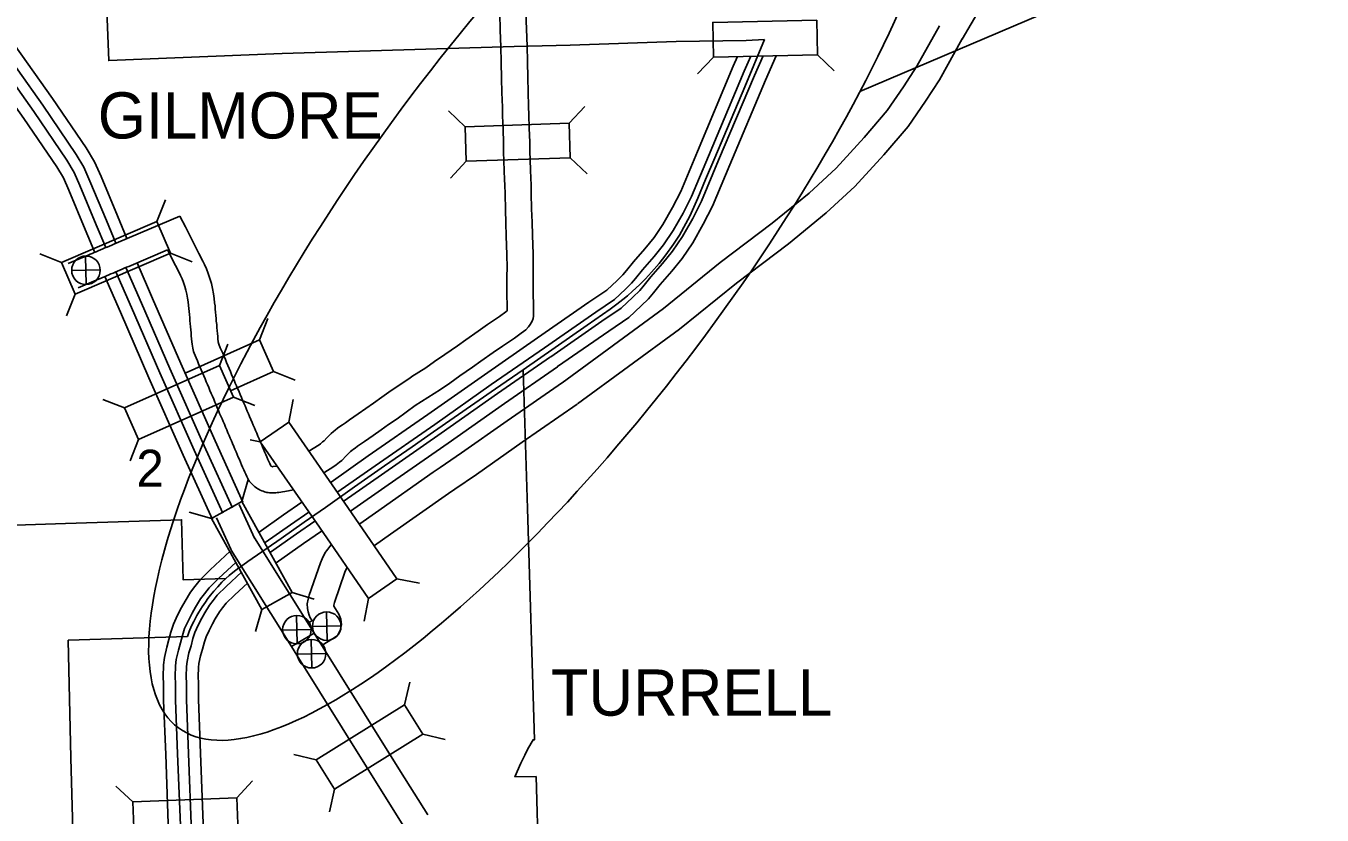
# Model space of a CAD drawing. Extents: x -117616 to 64730, y 54117 to 789866.
# Drawn here: x 61852.8 to 62000.9, y 55704.9 to 55795.1 of the extents above; entities that cross this region are included whole.
import ezdxf

# ---------------------------------------------------------------- set-up
doc = ezdxf.new("R2010")
doc.units = 0
for name, color, linetype in [('10', 7, 'Continuous'), ('15', 7, 'Continuous'), ('19', 7, 'Continuous'), ('20', 7, 'Continuous'), ('26', 7, 'Continuous'), ('6', 7, 'Continuous'), ('R_Draft', 7, 'Continuous')]:
    doc.layers.add(name, color=color, linetype=linetype)

msp = doc.modelspace()

# ---------------------------------------------------------------- linework, layer by layer
at = {"layer": '10'}
msp.add_line((61872.11, 55757.46), (61872.14, 55757.4), dxfattribs=at)
for points in [[(61907.51, 55777.49), (61907.47, 55778.56), (61907.4, 55780.67), (61907.38, 55781.72), (61907.33, 55783.29), (61907.28, 55784.82), (61907.26, 55785.78), (61907.21, 55787.48), (61907.17, 55789.05), (61907.11, 55790.94), (61907.07, 55792.67), (61907.02, 55794.59), (61906.95, 55796.48), (61906.88, 55798.5), (61906.85, 55799.44), (61906.79, 55801.58)], [(61910.51, 55777.61), (61910.47, 55778.67), (61910.4, 55780.75), (61910.38, 55781.8), (61910.33, 55783.38), (61910.28, 55784.9), (61910.25, 55785.86), (61910.21, 55787.55), (61910.17, 55789.14), (61910.11, 55791.02), (61910.07, 55792.75), (61910.02, 55794.69), (61909.95, 55796.59), (61909.87, 55798.61), (61909.84, 55799.53), (61909.79, 55801.66)], [(61907.82, 55762.52), (61907.81, 55763.03), (61907.76, 55764.47), (61907.76, 55765.84), (61907.77, 55766.43), (61907.79, 55767.48), (61907.77, 55768.92), (61907.7, 55771.09), (61907.65, 55772.55), (61907.6, 55774.11), (61907.56, 55775.84), (61907.54, 55776.91), (61907.51, 55777.49)], [(61910.83, 55762.22), (61910.8, 55763.12), (61910.76, 55764.52), (61910.76, 55765.81), (61910.77, 55766.36), (61910.79, 55767.47), (61910.77, 55768.99), (61910.7, 55771.18), (61910.65, 55772.65), (61910.6, 55774.19), (61910.56, 55775.91), (61910.54, 55777), (61910.51, 55777.61)], [(61857.61, 55767.91), (61859.92, 55768.88), (61860.13, 55768.98), (61860.36, 55769.07), (61860.6, 55769.17), (61860.84, 55769.27), (61861.07, 55769.37), (61861.32, 55769.48), (61861.57, 55769.59), (61861.82, 55769.7), (61862.08, 55769.81), (61862.34, 55769.92), (61862.6, 55770.03), (61862.85, 55770.14), (61863.11, 55770.25), (61863.37, 55770.36), (61870.38, 55773.34)], [(61874.84, 55758.72), (61874.8, 55758.83), (61874.79, 55758.87), (61874.78, 55758.93), (61874.77, 55759.04), (61874.75, 55759.25), (61874.72, 55759.58), (61874.69, 55759.92), (61874.66, 55760.25), (61874.63, 55760.6), (61874.6, 55760.97), (61874.56, 55761.33), (61874.54, 55761.65), (61874.51, 55761.99), (61874.47, 55762.35), (61874.44, 55762.7), (61874.41, 55763.07), (61874.37, 55763.45), (61874.32, 55763.92), (61874.24, 55764.46), (61874.13, 55765.06), (61873.99, 55765.64), (61873.82, 55766.22), (61873.63, 55766.78), (61873.42, 55767.32), (61873.2, 55767.8), (61873.01, 55768.21), (61872.84, 55768.53), (61872.7, 55768.81), (61872.57, 55769.07), (61871.02, 55772.1), (61870.38, 55773.34)], [(61858.78, 55765.14), (61861.09, 55766.12), (61861.31, 55766.21), (61861.54, 55766.31), (61861.77, 55766.41), (61862.01, 55766.51), (61862.26, 55766.62), (61862.51, 55766.73), (61862.76, 55766.84), (61863.01, 55766.94), (61863.26, 55767.05), (61863.52, 55767.16), (61863.78, 55767.27), (61864.04, 55767.38), (61864.29, 55767.49), (61864.55, 55767.6), (61868.98, 55769.49)], [(61872.13, 55757.43), (61872.03, 55757.68), (61871.96, 55757.88), (61871.9, 55758.07), (61871.86, 55758.26), (61871.82, 55758.46), (61871.79, 55758.69), (61871.76, 55758.97), (61871.73, 55759.31), (61871.7, 55759.66), (61871.67, 55760), (61871.64, 55760.35), (61871.61, 55760.7), (61871.58, 55761.06), (61871.55, 55761.39), (61871.52, 55761.73), (61871.49, 55762.08), (61871.46, 55762.43), (61871.42, 55762.78), (61871.39, 55763.14), (61871.34, 55763.53), (61871.28, 55763.97), (61871.19, 55764.43), (61871.09, 55764.88), (61870.96, 55765.31), (61870.81, 55765.74), (61870.65, 55766.16), (61870.48, 55766.54), (61870.32, 55766.88), (61870.17, 55767.17), (61870.03, 55767.44), (61869.9, 55767.71), (61868.98, 55769.49)], [(61896.68, 55754.84), (61896.92, 55755), (61898.5, 55756), (61899.51, 55756.72), (61900.69, 55757.54), (61902.11, 55758.53), (61903.06, 55759.2), (61904.5, 55760.21), (61905.55, 55760.94), (61906.92, 55761.88), (61907.66, 55762.39), (61907.82, 55762.52)], [(61897.3, 55751.68), (61900.17, 55753.51), (61901.24, 55754.26), (61902.4, 55755.08), (61903.83, 55756.07), (61904.79, 55756.75), (61906.21, 55757.75), (61907.26, 55758.47), (61908.63, 55759.41), (61909.42, 55759.96), (61909.92, 55760.34), (61910.23, 55760.67), (61910.45, 55760.96), (61910.67, 55761.34), (61910.76, 55761.64), (61910.81, 55761.9), (61910.83, 55762.22)], [(61881.52, 55744.76), (61881.05, 55744.71), (61881.01, 55744.7), (61881.01, 55744.7), (61881, 55744.7), (61880.98, 55744.7), (61880.98, 55744.7), (61880.98, 55744.7), (61880.95, 55744.71), (61880.95, 55744.71), (61880.94, 55744.71), (61880.9, 55744.73), (61880.86, 55744.75), (61880.85, 55744.75), (61880.84, 55744.76), (61880.82, 55744.77), (61880.81, 55744.78), (61880.8, 55744.79), (61880.79, 55744.79), (61880.78, 55744.81), (61880.78, 55744.81), (61880.74, 55744.89), (61880.66, 55745.07), (61880.55, 55745.3), (61880.45, 55745.54), (61880.33, 55745.82), (61880.21, 55746.11), (61880.08, 55746.4), (61879.96, 55746.69), (61879.84, 55746.98), (61879.71, 55747.28), (61879.58, 55747.59), (61879.45, 55747.9), (61879.32, 55748.21), (61879.18, 55748.52), (61879.05, 55748.84), (61878.91, 55749.15), (61878.78, 55749.46), (61878.66, 55749.75), (61878.52, 55750.08), (61878.37, 55750.43), (61878.23, 55750.76), (61878.1, 55751.05), (61877.97, 55751.35), (61877.84, 55751.67), (61877.7, 55751.97), (61877.57, 55752.29), (61877.43, 55752.61), (61877.29, 55752.94), (61877.16, 55753.26), (61877.02, 55753.59), (61876.88, 55753.93), (61876.73, 55754.26), (61876.59, 55754.59), (61876.46, 55754.91), (61876.31, 55755.25), (61876.17, 55755.58), (61876.03, 55755.92), (61875.88, 55756.26), (61875.74, 55756.6), (61875.59, 55756.94), (61875.44, 55757.3), (61875.29, 55757.66), (61875.14, 55757.99), (61875.01, 55758.3), (61874.84, 55758.72)], [(61883.38, 55742.06), (61882.99, 55741.99), (61882.8, 55741.95), (61882.59, 55741.92), (61882.38, 55741.88), (61882.14, 55741.84), (61881.92, 55741.8), (61881.71, 55741.77), (61881.53, 55741.74), (61881.36, 55741.72), (61881.2, 55741.71), (61881.06, 55741.7), (61880.92, 55741.7), (61880.78, 55741.71), (61880.63, 55741.72), (61880.5, 55741.74), (61880.35, 55741.77), (61880.2, 55741.81), (61880.05, 55741.85), (61879.91, 55741.9), (61879.75, 55741.96), (61879.59, 55742.03), (61879.45, 55742.1), (61879.32, 55742.17), (61879.18, 55742.26), (61879.05, 55742.35), (61878.92, 55742.45), (61878.8, 55742.55), (61878.69, 55742.66), (61878.57, 55742.78), (61878.46, 55742.91), (61878.36, 55743.02), (61878.28, 55743.14), (61878.2, 55743.27), (61878.12, 55743.42), (61878.03, 55743.6), (61877.92, 55743.84), (61877.81, 55744.09), (61877.69, 55744.36), (61877.57, 55744.64), (61877.45, 55744.93), (61877.32, 55745.22), (61877.2, 55745.51), (61877.07, 55745.81), (61876.95, 55746.11), (61876.82, 55746.42), (61876.69, 55746.72), (61876.56, 55747.03), (61876.42, 55747.34), (61876.29, 55747.66), (61876.15, 55747.97), (61876.02, 55748.28), (61875.89, 55748.58), (61875.76, 55748.9), (61875.62, 55749.24), (61875.48, 55749.56), (61875.34, 55749.87), (61875.21, 55750.17), (61875.08, 55750.49), (61874.94, 55750.8), (61874.81, 55751.12), (61874.67, 55751.44), (61874.53, 55751.77), (61874.4, 55752.09), (61874.26, 55752.42), (61874.12, 55752.75), (61873.98, 55753.08), (61873.83, 55753.41), (61873.69, 55753.74), (61873.55, 55754.08), (61873.41, 55754.41), (61873.27, 55754.75), (61873.12, 55755.09), (61872.98, 55755.43), (61872.83, 55755.77), (61872.68, 55756.12), (61872.53, 55756.47), (61872.39, 55756.8), (61872.25, 55757.13), (61872.13, 55757.43)], [(61885.14, 55746.48), (61886.32, 55747.22), (61886.45, 55747.31), (61886.71, 55747.53), (61886.87, 55747.65), (61887.21, 55748), (61887.41, 55748.22), (61887.68, 55748.48), (61887.96, 55748.73), (61888.16, 55748.89), (61888.4, 55749.09), (61888.66, 55749.28), (61888.98, 55749.5), (61889.32, 55749.73), (61889.78, 55750.06), (61890.79, 55750.75), (61891.66, 55751.35), (61892.53, 55751.98), (61893.49, 55752.64), (61894.56, 55753.41), (61896.68, 55754.84)], [(61886.85, 55744.01), (61887.98, 55744.72), (61888.27, 55744.93), (61888.63, 55745.22), (61888.89, 55745.43), (61889.4, 55745.94), (61889.58, 55746.15), (61889.7, 55746.26), (61889.9, 55746.44), (61890.05, 55746.56), (61890.24, 55746.71), (61890.42, 55746.84), (61890.69, 55747.04), (61891.03, 55747.27), (61891.5, 55747.6), (61892.5, 55748.28), (61893.39, 55748.9), (61894.25, 55749.52), (61895.22, 55750.19), (61897.3, 55751.68)], [(61885.74, 55725.68), (61891.49, 55716.45), (61895.6, 55709.86), (61898.73, 55704.9)], [(61883.15, 55724.16), (61883.78, 55723.17), (61888.94, 55714.86), (61893.06, 55708.26), (61896.2, 55703.29)]]:
    msp.add_lwpolyline(points, dxfattribs=at)
at = {"layer": '15'}
for points in [[(61959.81, 55793.58), (61960.83, 55795.32), (61967.2, 55806.13), (61971.17, 55812.82), (61974.02, 55817.68)], [(61957.2, 55795.07), (61954.63, 55790.47), (61953.12, 55788.13), (61951.24, 55785.43), (61948.6, 55782.33), (61945.41, 55778.83), (61942.31, 55775.97), (61938.11, 55772.53), (61932.16, 55768.04), (61925.66, 55762.79), (61914.08, 55754.29)], [(61959.82, 55793.6), (61957.2, 55788.92), (61955.61, 55786.46), (61953.62, 55783.59), (61950.85, 55780.34), (61947.54, 55776.72), (61944.28, 55773.7), (61939.97, 55770.17), (61934, 55765.68), (61927.49, 55760.41), (61915.85, 55751.87)], [(61900.14, 55744.62), (61902.59, 55746.3), (61907.79, 55749.95), (61914.11, 55754.32)], [(61901.84, 55742.15), (61904.29, 55743.83), (61909.51, 55747.49), (61915.82, 55751.85)], [(61890.95, 55738.16), (61892.76, 55739.43), (61899.36, 55744.09), (61900.14, 55744.62)], [(61892.63, 55735.68), (61894.48, 55736.98), (61901.08, 55741.63), (61901.84, 55742.15)], [(61885.04, 55726.84), (61885.5, 55727.12), (61885.29, 55727.45), (61885.17, 55727.75), (61885.06, 55728.13), (61884.99, 55728.5), (61884.96, 55729.05), (61885.07, 55729.57), (61885.19, 55730.02), (61886.45, 55733.7), (61886.64, 55734.16), (61886.8, 55734.53), (61887.05, 55734.92), (61887.16, 55735.08), (61887.31, 55735.29), (61887.64, 55735.73), (61887.68, 55735.76)], [(61886.64, 55724.3), (61887.82, 55725.02), (61887.97, 55725.12), (61888.4, 55725.43), (61888.73, 55726.03), (61888.88, 55726.63), (61888.8, 55727.29), (61888.58, 55727.86), (61887.99, 55728.78), (61887.98, 55728.82), (61887.99, 55728.88), (61888.07, 55729.17), (61889.26, 55732.64), (61889.41, 55733.01), (61889.46, 55733.13)]]:
    msp.add_lwpolyline(points, dxfattribs=at)
at = {"layer": '19'}
msp.add_line((61883.15, 55724.16), (61885.74, 55725.68), dxfattribs=at)
for points in [[(61864.34, 55770.77), (61863.26, 55773.37), (61861.38, 55777.86), (61860.65, 55779.55), (61859.69, 55781.15), (61855.85, 55786.8), (61850.1, 55794.88), (61842.95, 55804.75), (61839.27, 55809.66)], [(61861.92, 55769.74), (61860.84, 55772.36), (61858.97, 55776.83), (61858.31, 55778.34), (61857.47, 55779.73), (61853.69, 55785.3), (61847.97, 55793.35), (61840.84, 55803.19), (61837.17, 55808.08)], [(61863.07, 55770.24), (61861.99, 55772.84), (61860.12, 55777.32), (61859.42, 55778.92), (61858.53, 55780.4), (61854.72, 55786.01), (61848.98, 55794.08), (61841.85, 55803.93), (61838.17, 55808.83)], [(61860.66, 55769.2), (61859.57, 55771.83), (61857.71, 55776.29), (61857.09, 55777.71), (61856.32, 55778.99), (61852.56, 55784.51), (61846.85, 55792.55), (61839.74, 55802.38), (61836.07, 55807.26)], [(61911.28, 55759.42), (61917.15, 55763.52), (61919.21, 55764.89), (61920.36, 55765.97), (61921.02, 55766.62), (61921.43, 55767.11), (61922.23, 55768.1), (61923.55, 55769.62), (61924.59, 55770.89), (61925.61, 55772.4), (61926.7, 55774.32), (61927.64, 55776.16), (61929.55, 55780.74), (61933.65, 55790.46), (61934.14, 55791.59)], [(61912.06, 55758.29), (61917.93, 55762.38), (61920.07, 55763.81), (61921.31, 55764.98), (61922.03, 55765.68), (61922.49, 55766.23), (61923.28, 55767.21), (61924.6, 55768.74), (61925.69, 55770.07), (61926.78, 55771.68), (61927.91, 55773.67), (61928.89, 55775.59), (61930.82, 55780.21), (61934.91, 55789.92), (61935.66, 55791.63)], [(61912.78, 55757.26), (61918.64, 55761.35), (61920.85, 55762.83), (61922.17, 55764.08), (61922.95, 55764.83), (61923.45, 55765.44), (61924.24, 55766.41), (61925.56, 55767.93), (61926.7, 55769.32), (61927.84, 55771.02), (61929.01, 55773.08), (61930.03, 55775.06), (61931.97, 55779.73), (61936.06, 55789.42), (61937.05, 55791.67)], [(61913.56, 55756.14), (61919.41, 55760.21), (61921.71, 55761.75), (61923.13, 55763.09), (61923.96, 55763.9), (61924.51, 55764.56), (61925.29, 55765.52), (61926.61, 55767.04), (61927.8, 55768.5), (61929.01, 55770.29), (61930.22, 55772.42), (61931.27, 55774.48), (61933.24, 55779.2), (61937.32, 55788.88), (61938.55, 55791.67)], [(61877.6, 55740.66), (61874.42, 55747.65), (61870.51, 55756.48), (61867.26, 55763.94), (61865.5, 55768.01)], [(61874.12, 55738.67), (61870.77, 55746.01), (61866.85, 55754.87), (61863.59, 55762.35), (61861.82, 55766.43)], [(61875.3, 55739.39), (61872.02, 55746.58), (61868.11, 55755.43), (61864.85, 55762.89), (61863.08, 55766.98)], [(61876.39, 55740.01), (61873.17, 55747.09), (61869.25, 55755.93), (61866, 55763.39), (61864.23, 55767.47)], [(61887.67, 55742.95), (61891.93, 55745.93), (61898.75, 55750.67), (61905.2, 55755.22), (61911.28, 55759.42)], [(61888.46, 55741.82), (61892.71, 55744.8), (61899.54, 55749.54), (61905.99, 55754.09), (61912.06, 55758.29)], [(61889.17, 55740.8), (61893.43, 55743.77), (61900.26, 55748.52), (61906.71, 55753.07), (61912.77, 55757.26)], [(61889.91, 55739.64), (61894.21, 55742.64), (61901.05, 55747.39), (61907.5, 55751.94), (61913.56, 55756.13)], [(61878.93, 55736.54), (61877.18, 55740.37)], [(61879.46, 55737.24), (61882.23, 55739.19), (61884.32, 55740.64)], [(61876.25, 55735.2), (61874.58, 55738.87)], [(61880.13, 55736.03), (61883.02, 55738.07), (61885.13, 55739.52)], [(61880.74, 55734.93), (61883.74, 55737.04), (61885.81, 55738.47)], [(61881.41, 55733.71), (61884.52, 55735.91), (61886.6, 55737.35)], [(61878.92, 55736.58), (61885.74, 55725.68)], [(61869.11, 55702.77), (61868.77, 55711.81), (61868.54, 55717.99), (61868.51, 55719.87), (61868.49, 55720.7), (61868.52, 55722.05), (61868.62, 55722.91), (61868.89, 55724.09), (61869.14, 55724.94), (61869.37, 55725.8), (61869.66, 55726.71), (61870.13, 55727.74), (61870.59, 55728.61), (61870.98, 55729.34), (61871.62, 55730.37), (61872.09, 55731), (61872.71, 55731.79), (61873.87, 55732.91), (61876.15, 55735.04)], [(61870.49, 55702.82), (61870.14, 55711.87), (61869.91, 55718.03), (61869.89, 55719.9), (61869.86, 55720.71), (61869.89, 55721.95), (61869.98, 55722.68), (61870.22, 55723.74), (61870.47, 55724.56), (61870.69, 55725.42), (61870.94, 55726.21), (61871.37, 55727.13), (61871.8, 55727.97), (61872.17, 55728.65), (61872.76, 55729.59), (61873.19, 55730.17), (61873.73, 55730.87), (61874.82, 55731.92), (61876.84, 55733.8)], [(61876.26, 55735.17), (61883.15, 55724.16)], [(61871.74, 55702.87), (61871.39, 55711.91), (61871.16, 55718.06), (61871.14, 55719.92), (61871.11, 55720.71), (61871.14, 55721.86), (61871.21, 55722.46), (61871.43, 55723.42), (61871.67, 55724.23), (61871.89, 55725.07), (61872.11, 55725.76), (61872.49, 55726.58), (61872.91, 55727.39), (61873.25, 55728.02), (61873.79, 55728.89), (61874.18, 55729.41), (61874.66, 55730.03), (61875.68, 55731.01), (61877.46, 55732.68)], [(61873.11, 55702.92), (61872.76, 55711.96), (61872.54, 55718.09), (61872.51, 55719.95), (61872.49, 55720.72), (61872.51, 55721.77), (61872.57, 55722.23), (61872.76, 55723.07), (61872.99, 55723.85), (61873.21, 55724.68), (61873.4, 55725.26), (61873.73, 55725.98), (61874.12, 55726.74), (61874.44, 55727.33), (61874.93, 55728.11), (61875.27, 55728.58), (61875.69, 55729.11), (61876.63, 55730.01), (61878.15, 55731.44)]]:
    msp.add_lwpolyline(points, dxfattribs=at)
at = {"layer": '20'}
for p, q in [((61931.39, 55791.52), (61929.57, 55789.61)), ((61943.27, 55791.77), (61945.18, 55789.95)), ((61914.88, 55783.95), (61916.68, 55785.88)), ((61903, 55783.56), (61901.08, 55785.37)), ((61915, 55779.99), (61916.93, 55778.19)), ((61903.13, 55779.61), (61901.33, 55777.68)), ((61867.77, 55772.74), (61868.75, 55775.19)), ((61856.85, 55768.05), (61854.4, 55769.03)), ((61869.33, 55769.1), (61871.78, 55768.13)), ((61858.42, 55764.41), (61857.44, 55761.96)), ((61879.5, 55759.19), (61880.45, 55761.65)), ((61874.92, 55756.26), (61875.87, 55758.72)), ((61881.11, 55755.57), (61883.57, 55754.61)), ((61864.06, 55751.45), (61861.59, 55752.4)), ((61876.52, 55752.64), (61878.98, 55751.69)), ((61882.85, 55749.81), (61883.33, 55752.4)), ((61882.85, 55749.81), (61879.59, 55747.56)), ((61889.6, 55740.03), (61882.85, 55749.81)), ((61865.66, 55747.83), (61864.71, 55745.36)), ((61879.59, 55747.56), (61878.43, 55747.77)), ((61879.59, 55747.56), (61886.34, 55737.78)), ((61877.46, 55740.71), (61878.19, 55743.24)), ((61895.21, 55731.89), (61889.6, 55740.03)), ((61874, 55738.79), (61871.46, 55739.52)), ((61886.34, 55737.78), (61891.95, 55729.64)), ((61891.95, 55729.64), (61895.21, 55731.89)), ((61895.21, 55731.89), (61897.8, 55731.41)), ((61883.21, 55730.31), (61885.75, 55729.58)), ((61891.95, 55729.64), (61891.47, 55727.05)), ((61879.75, 55728.4), (61879.02, 55725.86)), ((61896.07, 55717.49), (61896.66, 55720.07)), ((61898.16, 55714.14), (61900.73, 55713.54)), ((61885.99, 55711.21), (61883.42, 55711.8)), ((61876.9, 55706.86), (61878.7, 55708.79)), ((61865.03, 55706.4), (61863.09, 55708.19)), ((61888.08, 55707.85), (61887.49, 55705.27))]:
    msp.add_line(p, q, dxfattribs=at)
for points in [[(61931.39, 55791.52), (61943.27, 55791.77), (61943.18, 55795.73), (61931.31, 55795.48)], [(61903.13, 55779.61), (61915, 55779.99), (61914.88, 55783.95), (61903, 55783.56)], [(61858.42, 55764.41), (61869.33, 55769.1), (61867.77, 55772.74), (61856.85, 55768.05)], [(61865.66, 55747.83), (61876.52, 55752.64), (61874.92, 55756.26), (61864.06, 55751.45)], [(61874, 55738.79), (61879.75, 55728.4), (61883.21, 55730.31), (61877.46, 55740.71)], [(61896.07, 55717.49), (61885.99, 55711.21), (61888.08, 55707.85), (61898.16, 55714.14)], [(61865.18, 55702.44), (61877.06, 55702.9), (61876.9, 55706.86), (61865.03, 55706.4)]]:
    msp.add_lwpolyline(points, close=True, dxfattribs=at)
msp.add_lwpolyline([(61876.19, 55753.39), (61881.11, 55755.57), (61879.5, 55759.19), (61870.98, 55755.41)], dxfattribs=at)
at = {"layer": '26'}
for p, q in [((61859.69, 55765.52), (61859.62, 55768.77)), ((61858.03, 55767.11), (61861.28, 55767.19)), ((61887.22, 55724.85), (61887.14, 55728.11)), ((61883.81, 55724.45), (61883.73, 55727.7)), ((61885.55, 55726.44), (61888.81, 55726.52)), ((61882.14, 55726.04), (61885.4, 55726.11)), ((61885.48, 55721.7), (61885.41, 55724.96)), ((61883.82, 55723.29), (61887.07, 55723.37))]:
    msp.add_line(p, q, dxfattribs=at)
for centre in [(61859.66, 55767.15), (61887.18, 55726.48), (61883.77, 55726.08), (61885.45, 55723.33)]:
    msp.add_circle(centre, 1.63, dxfattribs=at)
at = {"layer": '6'}
for points in [[(61937.21, 55793.52), (61935.12, 55793.43), (61927.12, 55793.29), (61915.01, 55792.87), (61908.62, 55792.74), (61882.09, 55791.92), (61862.26, 55791.11), (61862.02, 55797.81), (61855.41, 55797.55), (61854.7, 55817.13), (61854.63, 55817.67), (61841.93, 55817.22)], [(61909.64, 55755.79), (61916.96, 55760.89), (61919.59, 55762.72), (61920.35, 55763.28), (61921.04, 55763.81), (61921.57, 55764.24), (61922.14, 55764.75), (61922.91, 55765.47), (61923.63, 55766.19), (61924.31, 55766.92), (61925.18, 55767.94), (61925.93, 55768.9), (61926.8, 55770.13), (61927.49, 55771.18), (61928.23, 55772.49), (61928.67, 55773.35), (61929, 55774.03), (61929.58, 55775.38), (61930.49, 55777.51), (61931.54, 55780.01), (61932.57, 55782.44), (61934.95, 55788.1), (61937.21, 55793.52)], [(61877.16, 55733.16), (61878.16, 55733.86), (61881.96, 55736.49), (61884.6, 55738.38), (61887.02, 55740.05), (61890.36, 55742.39), (61893.8, 55744.8), (61896.95, 55746.98), (61899.4, 55748.7), (61906.48, 55753.61), (61909.64, 55755.79)], [(61877.16, 55733.16), (61878.16, 55733.86), (61881.96, 55736.49), (61884.6, 55738.38), (61887.02, 55740.05), (61890.36, 55742.39), (61893.8, 55744.8), (61896.95, 55746.98), (61899.4, 55748.7), (61906.48, 55753.61), (61909.64, 55755.79)], [(61909.64, 55755.79), (61910.14, 55739.93), (61910.94, 55713.5), (61910.77, 55713.49), (61910.17, 55712.46), (61909.81, 55711.73), (61909.38, 55710.81), (61908.68, 55709.27), (61911.1, 55709.29), (61911.39, 55699.78), (61911.44, 55691.85)], [(61837.86, 55737.55), (61857.32, 55738.23), (61870.58, 55738.64), (61870.76, 55731.79), (61875.66, 55731.94)], [(61875.66, 55731.94), (61876.04, 55732.26), (61876.44, 55732.6), (61877.14, 55733.15), (61877.16, 55733.16), (61877.16, 55733.16)], [(61875.66, 55731.94), (61876.04, 55732.26), (61876.44, 55732.6), (61877.14, 55733.15), (61877.16, 55733.16), (61877.16, 55733.16)], [(61858.29, 55699.04), (61857.94, 55711.45), (61857.63, 55724.87), (61871.26, 55725.31), (61871.47, 55725.86), (61871.74, 55726.53), (61871.99, 55727.02), (61872.14, 55727.33), (61872.33, 55727.68), (61872.57, 55728.08), (61872.93, 55728.69), (61873.31, 55729.24), (61873.59, 55729.64), (61873.9, 55730.03), (61874.26, 55730.48), (61874.72, 55730.99), (61875.2, 55731.49), (61875.66, 55731.94)]]:
    msp.add_lwpolyline(points, dxfattribs=at)
at = {"layer": 'R_Draft'}
msp.add_line((61948.13, 55787.58), (62377.34, 55970.42), dxfattribs=at)
msp.add_ellipse((61913.08, 55772.65), major_axis=(-42.85, -57.79), ratio=0.30097, dxfattribs=at)

# ---------------------------------------------------------------- texts
at = {"layer": '20'}
msp.add_text('2', height=4.22, dxfattribs=at).set_placement((61865.42, 55742.42))
at = {"layer": '6'}
for s, p in [('GILMORE', (61861.01, 55782.21)), ('TURRELL', (61912.79, 55716.25))]:
    msp.add_text(s, height=5.28, dxfattribs=at).set_placement(p)

doc.saveas('drawing.dxf')
